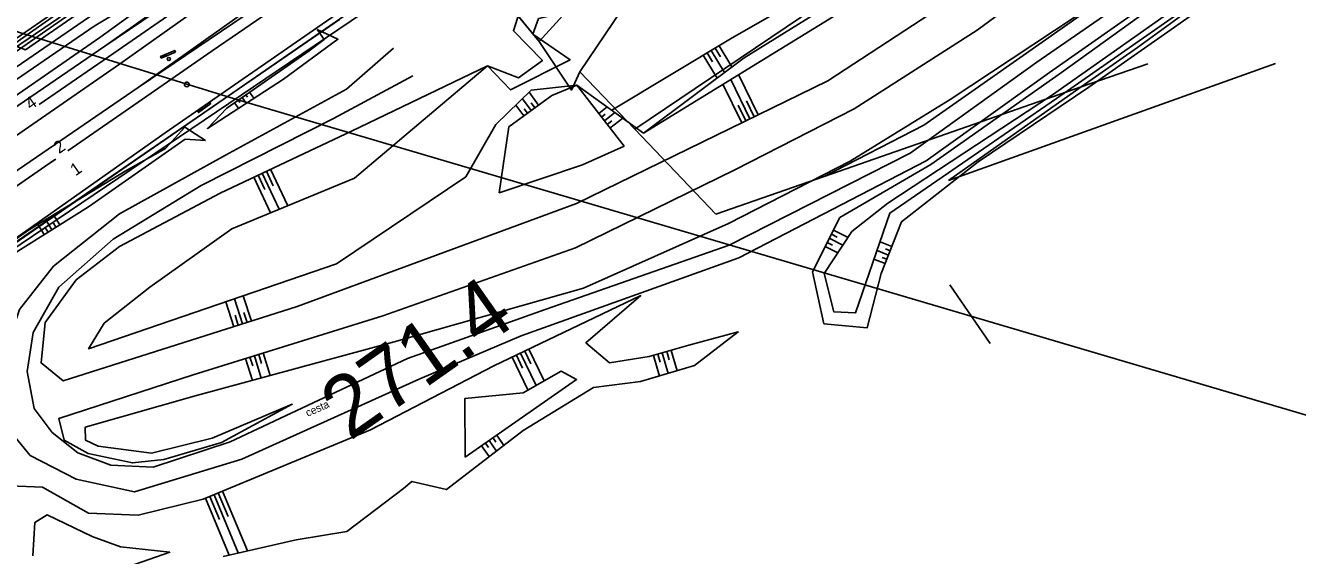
# Model space of a CAD drawing. Extents: x -469926 to -462499, y -1098642 to -1092733.
# Drawn here: x -468216 to -468008.8, y -1097436.3 to -1097349.9 of the extents above; entities that cross this region are included whole.
import ezdxf

# ---------------------------------------------------------------- set-up
doc = ezdxf.new("R2010")
doc.units = 0
for name, color, linetype in [('Vrstva 1', 7, 'Continuous'), ('Vrstva 10', 7, 'Continuous'), ('Vrstva 13', 7, 'Continuous'), ('Vrstva 14', 7, 'Continuous'), ('Vrstva 26', 7, 'Continuous'), ('Vrstva 4', 7, 'Continuous'), ('Vrstva 44', 7, 'Continuous'), ('Vrstva 48', 7, 'Continuous'), ('Vrstva 49', 7, 'Continuous'), ('Vrstva 51', 7, 'Continuous'), ('Vrstva 52', 7, 'Continuous'), ('Vrstva 6', 7, 'Continuous'), ('Vrstva 62', 7, 'Continuous'), ('Vrstva 7', 7, 'Continuous')]:
    doc.layers.add(name, color=color, linetype=linetype)

msp = doc.modelspace()

# ---------------------------------------------------------------- linework, layer by layer
at = {"layer": 'Vrstva 1'}
for p, q in [((-468125.68, -1097357.5), (-468108.01, -1097331.32)), ((-468034.85, -1097353.52), (-468008.98, -1097334.65)), ((-468069.67, -1097366.17), (-468040.01, -1097345.36)), ((-468044.01, -1097359.96), (-468034.85, -1097353.52)), ((-468065.66, -1097375.18), (-468012.38, -1097356.12)), ((-468044.01, -1097359.96), (-468033.17, -1097356.19)), ((-468085.91, -1097374.53), (-468069.67, -1097366.17)), ((-468058.87, -1097401.73), (-468065.43, -1097392.17)), ((-468058.87, -1097401.73), (-468065.43, -1097392.17))]:
    msp.add_line(p, q, dxfattribs=at)
for points in [[(-468217.47, -1097356.75), (-468204.68, -1097347.95), (-468182.85, -1097332.97), (-468156.21, -1097314.7), (-468129.9, -1097296.64), (-468099.54, -1097275.85), (-468079.05, -1097261.81), (-468045.03, -1097238.52), (-468020.97, -1097222.06), (-468000.84, -1097208.3), (-467980.52, -1097194.42), (-467966.8, -1097185.05), (-467953.06, -1097175.69), (-467941.5, -1097167.79), (-467933, -1097161.95), (-467914.31, -1097149.08), (-467898.21, -1097138.03), (-467875.88, -1097122.7)], [(-468213.72, -1097362.82), (-468201.59, -1097354.44), (-468178.9, -1097338.73), (-468152.42, -1097320.53), (-468125.8, -1097302.3), (-468095.58, -1097281.74), (-468074.84, -1097267.64), (-468041.01, -1097244.82), (-468016.71, -1097228.52), (-467994.16, -1097213.35), (-467982.24, -1097205.36), (-467973.25, -1097199.32)], [(-467983.86, -1097215.11), (-467991.34, -1097220.25), (-468007.43, -1097231.26), (-468020.12, -1097239.98), (-468031.65, -1097247.93), (-468043.82, -1097256.32), (-468056.57, -1097265.12), (-468077.9, -1097279.83), (-468090.25, -1097288.35), (-468105.61, -1097298.94), (-468120.96, -1097309.54), (-468147.49, -1097327.83), (-468162.68, -1097338.31), (-468181.28, -1097351.14), (-468185.56, -1097354.09), (-468196.92, -1097361.93), (-468209.08, -1097370.34)], [(-468211.05, -1097371.7), (-468212.64, -1097372.8), (-468228.53, -1097383.78), (-468245, -1097395.13), (-468261.22, -1097406.33), (-468272.33, -1097414.01), (-468288.12, -1097424.92), (-468295.53, -1097430.03), (-468311.91, -1097441.34), (-468324.17, -1097449.81), (-468337.89, -1097459.28), (-468352.27, -1097469.2), (-468367.9, -1097479.99), (-468381.07, -1097489.08), (-468400, -1097502.14)]]:
    msp.add_lwpolyline(points, dxfattribs=at)
at = {"layer": 'Vrstva 10'}
for points in [[(-467938.26, -1097219.13), (-467948.37, -1097233.82), (-467956.03, -1097244.83), (-467975.13, -1097257.25), (-468008.74, -1097264.44), (-468108.01, -1097331.32), (-468125.68, -1097357.5), (-468127.06, -1097360.48), (-468132.33, -1097352.54), (-468144.99, -1097337.05), (-468224.75, -1097390.95), (-468227.29, -1097398.76), (-468240.3, -1097417.64), (-468261.28, -1097436.1), (-468337.64, -1097509.52), (-468400, -1097531.78)], [(-468400, -1097479.22), (-468372.83, -1097460.47), (-468307.01, -1097414.83), (-468260.69, -1097382.72), (-468260.95, -1097376.67), (-468246.24, -1097366.61), (-468243.01, -1097348.53), (-468235.5, -1097346.29), (-468215.95, -1097353.92), (-468172.42, -1097323.77)], [(-468139.71, -1097405.39), (-468159.79, -1097415.77), (-468187.01, -1097427.09), (-468197.6, -1097429.7), (-468205.69, -1097429.37), (-468213.22, -1097425.14), (-468218.46, -1097424.94), (-468220.65, -1097432.76), (-468217.37, -1097444.54), (-468210.07, -1097459.29), (-468202.16, -1097475.01), (-468195.48, -1097487.56), (-468186.76, -1097498.5)], [(-468183.75, -1097436.41), (-468171.86, -1097433.69), (-468163.65, -1097432.33), (-468154.41, -1097425.34), (-468153.03, -1097424.2), (-468147.42, -1097425.52), (-468134.92, -1097415.93), (-468123.47, -1097408.88), (-468115.81, -1097407.95)], [(-468214.78, -1097436.33), (-468214.43, -1097430.88), (-468212.46, -1097429.62), (-468205.1, -1097433.14), (-468200.48, -1097434.85), (-468192.47, -1097435.74), (-468199.29, -1097438.11)]]:
    msp.add_lwpolyline(points, dxfattribs=at)
at = {"layer": 'Vrstva 13'}
for p, q in [((-468132.33, -1097352.54), (-468144.99, -1097337.05)), ((-468127.06, -1097360.48), (-468132.33, -1097352.54)), ((-468125.68, -1097357.5), (-468127.06, -1097360.48)), ((-468116.73, -1097366.86), (-468125.68, -1097357.5)), ((-468044.01, -1097359.96), (-468085.91, -1097374.53)), ((-468065.66, -1097375.18), (-468044.01, -1097359.96)), ((-468103.53, -1097380.65), (-468116.73, -1097366.86)), ((-468085.91, -1097374.53), (-468103.53, -1097380.65))]:
    msp.add_line(p, q, dxfattribs=at)
for points in [[(-468153.74, -1097404.19), (-468131.34, -1097396.18), (-468101.34, -1097385.71), (-468071.87, -1097370.73), (-468051.23, -1097355.9), (-468027.11, -1097339.21), (-468013.4, -1097329.09), (-467988.91, -1097306.52), (-467971.62, -1097287.33), (-467951.86, -1097261.84), (-467934.55, -1097233.96), (-467914.18, -1097200.4), (-467900, -1097180.6)], [(-467900, -1097183.72), (-467912.01, -1097201.74), (-467932.37, -1097235.8), (-467949.22, -1097262.45), (-467968.98, -1097288.16), (-467987.42, -1097308.1), (-468011.43, -1097330.06), (-468025.42, -1097340.91), (-468049.2, -1097357.58), (-468069.25, -1097371.97), (-468099.77, -1097387.8), (-468135.21, -1097400.51), (-468151.73, -1097407.51)], [(-468151.73, -1097407.51), (-468180.73, -1097420.55), (-468198.22, -1097425.91), (-468207.7, -1097423.82), (-468215.18, -1097419.95), (-468219.13, -1097415.21), (-468220.26, -1097408.92), (-468219.53, -1097403.87), (-468216.92, -1097396.2), (-468211.41, -1097389.17), (-468200.65, -1097380.64), (-468183.38, -1097371.09), (-468163.69, -1097360.34), (-468156.03, -1097353.66)], [(-468152.88, -1097358.15), (-468165.81, -1097365.1), (-468187.35, -1097375.99), (-468201.68, -1097384.73), (-468210.56, -1097392.59), (-468214.71, -1097399.94), (-468215.69, -1097406.31), (-468214.57, -1097412.31), (-468211.64, -1097416.22), (-468207.42, -1097419.55), (-468202.09, -1097421.53), (-468195.2, -1097421.9), (-468182.61, -1097417.75), (-468153.74, -1097404.19)]]:
    msp.add_lwpolyline(points, dxfattribs=at)
at = {"layer": 'Vrstva 14'}
msp.add_circle((-468192.62, -1097355.4), 0.25, dxfattribs=at)
at = {"layer": 'Vrstva 26'}
for p, q in [((-468193.26, -1097354.69), (-468193.42, -1097355.09)), ((-468193.03, -1097354.62), (-468193.18, -1097354.98)), ((-468192.93, -1097354.88), (-468193.04, -1097354.6)), ((-468193.75, -1097354.9), (-468193.87, -1097355.2)), ((-468193.51, -1097354.8), (-468193.67, -1097355.19)), ((-468192.93, -1097354.87), (-468192.93, -1097354.88)), ((-468192.93, -1097354.88), (-468192.93, -1097354.88)), ((-468187.8, -1097363.76), (-468187.85, -1097364.08)), ((-468187.59, -1097363.6), (-468187.66, -1097364.02)), ((-468187.38, -1097363.44), (-468187.44, -1097363.86)), ((-468187.17, -1097363.32), (-468187.23, -1097363.71)), ((-468187.01, -1097363.54), (-468187.18, -1097363.3)), ((-468187.01, -1097363.54), (-468187.01, -1097363.54)), ((-468187.01, -1097363.54), (-468187.01, -1097363.55))]:
    msp.add_line(p, q, dxfattribs=at)
for points in [[(-468252.91, -1097339.97), (-468181.93, -1097361.89), (-467998.17, -1097416.14)], [(-468191.54, -1097354.29), (-468193.85, -1097355.27), (-468193.96, -1097354.99), (-468191.66, -1097354.02), (-468191.54, -1097354.29)], [(-468185.8, -1097362.66), (-468187.81, -1097364.14), (-468187.99, -1097363.89), (-468185.97, -1097362.42), (-468185.8, -1097362.66)]]:
    msp.add_lwpolyline(points, dxfattribs=at)
for points in [[(-468193.96, -1097354.99), (-468193.04, -1097354.6), (-468192.93, -1097354.88), (-468193.85, -1097355.27)], [(-468187.99, -1097363.89), (-468187.18, -1097363.3), (-468187.01, -1097363.54), (-468187.81, -1097364.14)]]:
    msp.add_lwpolyline(points, close=True, dxfattribs=at)
at = {"layer": 'Vrstva 4'}
for p, q in [((-468101.57, -1097318.73), (-468132.33, -1097352.54)), ((-468054.39, -1097324.73), (-468116.73, -1097366.86))]:
    msp.add_line(p, q, dxfattribs=at)
at = {"layer": 'Vrstva 44'}
msp.add_line((-468221.43, -1097387.9), (-468164.81, -1097348.96), dxfattribs=at)
at = {"layer": 'Vrstva 48'}
for points in [[(-468105.57, -1097354.78), (-468103.33, -1097358.51)], [(-468104.93, -1097354.4), (-468104.05, -1097355.86)], [(-468104.29, -1097354.01), (-468102.12, -1097357.61)], [(-468103.65, -1097353.62), (-468102.79, -1097355.04)], [(-468103, -1097353.24), (-468100.91, -1097356.7)], [(-468097.97, -1097365.16), (-468101.1, -1097358.74)], [(-468096.62, -1097364.5), (-468099.82, -1097357.95)], [(-468179.46, -1097360.81), (-468178.78, -1097361.8)], [(-468132.4, -1097362.92), (-468133.94, -1097360.81)], [(-468099.32, -1097365.81), (-468102.38, -1097359.53)], [(-468181.93, -1097362.52), (-468181.29, -1097363.43)], [(-468181.31, -1097362.09), (-468181.05, -1097362.47)], [(-468180.7, -1097361.67), (-468180.04, -1097362.62)], [(-468180.08, -1097361.24), (-468179.81, -1097361.63)], [(-468134.82, -1097364.69), (-468136.11, -1097362.93)], [(-468133.61, -1097363.8), (-468135.03, -1097361.87)], [(-468133.01, -1097363.36), (-468133.6, -1097362.55)], [(-468098.65, -1097365.48), (-468099.88, -1097362.94)], [(-468097.3, -1097364.83), (-468098.56, -1097362.23)], [(-468134.22, -1097364.25), (-468134.76, -1097363.51)], [(-468122.61, -1097364.28), (-468121.24, -1097363.21)], [(-468122.15, -1097364.87), (-468121.53, -1097364.39)], [(-468121.69, -1097365.46), (-468119.97, -1097364.12)], [(-468120.77, -1097366.65), (-468118.7, -1097365.03)], [(-468121.23, -1097366.05), (-468120.47, -1097365.46)], [(-468176.06, -1097373.37), (-468173.26, -1097379.3)], [(-468178.77, -1097374.65), (-468176.04, -1097380.45)], [(-468178.09, -1097374.33), (-468176.99, -1097376.66)], [(-468177.41, -1097374.01), (-468174.65, -1097379.87)], [(-468176.73, -1097373.69), (-468175.62, -1097376.05)], [(-468211.66, -1097383.21), (-468212.67, -1097381.59)], [(-468210.39, -1097382.41), (-468211.39, -1097380.81)], [(-468212.93, -1097384), (-468213.95, -1097382.37)], [(-468212.29, -1097383.6), (-468212.7, -1097382.95)], [(-468211.02, -1097382.81), (-468211.42, -1097382.16)], [(-468084.38, -1097383.27), (-468082, -1097384.47)], [(-468085.39, -1097385.28), (-468084.53, -1097385.71)], [(-468085.05, -1097384.61), (-468082.83, -1097385.73)], [(-468084.71, -1097383.94), (-468083.79, -1097384.41)], [(-468074.88, -1097385.93), (-468076.79, -1097385.19)], [(-468085.73, -1097385.95), (-468083.66, -1097386.99)], [(-468075.42, -1097387.33), (-468077.28, -1097386.6)], [(-468075.69, -1097388.03), (-468076.42, -1097387.74)], [(-468075.15, -1097386.63), (-468075.9, -1097386.34)], [(-468075.97, -1097388.73), (-468077.77, -1097388.02)], [(-468179.18, -1097398.1), (-468180.49, -1097393.96)], [(-468182.04, -1097399.01), (-468183.33, -1097394.93)], [(-468180.61, -1097398.55), (-468181.91, -1097394.45)], [(-468181.32, -1097398.78), (-468181.84, -1097397.14)], [(-468179.89, -1097398.33), (-468180.42, -1097396.68)], [(-468180.12, -1097404.17), (-468179.01, -1097407.75)], [(-468179.41, -1097403.95), (-468178.96, -1097405.39)], [(-468178.69, -1097403.73), (-468177.56, -1097407.36)], [(-468177.98, -1097403.51), (-468177.52, -1097404.97)], [(-468177.26, -1097403.28), (-468176.12, -1097406.96)], [(-468136.69, -1097403.95), (-468134.13, -1097409.3)], [(-468136.01, -1097403.63), (-468135, -1097405.75)], [(-468135.34, -1097403.3), (-468132.82, -1097408.56)], [(-468134.66, -1097402.98), (-468133.66, -1097405.06)], [(-468133.98, -1097402.66), (-468131.51, -1097407.82)], [(-468113.69, -1097403.67), (-468112.73, -1097407.03)], [(-468112.97, -1097403.47), (-468112.58, -1097404.8)], [(-468112.25, -1097403.26), (-468111.29, -1097406.6)], [(-468111.52, -1097403.05), (-468111.14, -1097404.39)], [(-468110.8, -1097402.85), (-468109.85, -1097406.17)], [(-468139.21, -1097416.68), (-468138.05, -1097418.33)], [(-468141.67, -1097418.39), (-468140.44, -1097420.16)], [(-468141.05, -1097417.96), (-468140.57, -1097418.66)], [(-468140.44, -1097417.53), (-468139.24, -1097419.25)], [(-468139.82, -1097417.1), (-468139.35, -1097417.78)], [(-468186.64, -1097426.94), (-468182.79, -1097436.19)], [(-468185.95, -1097426.65), (-468184.39, -1097430.4)], [(-468185.25, -1097426.36), (-468181.31, -1097435.85)], [(-468184.56, -1097426.07), (-468182.96, -1097429.92)], [(-468183.87, -1097425.78), (-468179.82, -1097435.51)]]:
    msp.add_lwpolyline(points, dxfattribs=at)
at = {"layer": 'Vrstva 49'}
msp.add_lwpolyline([(-468285.12, -1097398.02), (-468236.03, -1097364.8), (-468149.03, -1097304.82)], dxfattribs=at)
at = {"layer": 'Vrstva 51'}
msp.add_line((-468222.32, -1097356.74), (-468098.57, -1097272.39), dxfattribs=at)
at = {"layer": 'Vrstva 52'}
msp.add_line((-468301.28, -1097443.15), (-468150.43, -1097338.96), dxfattribs=at)
at = {"layer": 'Vrstva 6'}
msp.add_lwpolyline([(-468400, -1097502.15), (-468351.6, -1097468.74), (-468324.17, -1097449.81), (-468299.65, -1097432.87), (-468272.33, -1097414.01), (-468253.23, -1097400.8), (-468225.39, -1097381.61), (-468211.24, -1097371.83)], dxfattribs=at)
msp.add_circle((-468189.7, -1097359.54), 0.375, dxfattribs=at)
at = {"layer": 'Vrstva 62'}
for points in [[(-467927.02, -1097153.21), (-467937.45, -1097161.11), (-467965.77, -1097180.05), (-467982.33, -1097190.74), (-467986.65, -1097195.32), (-468000.76, -1097204.42), (-468020.07, -1097217.35), (-468048.25, -1097236.9), (-468079.42, -1097257.96), (-468101.38, -1097272.51), (-468129.23, -1097292.51), (-468157.95, -1097311.94), (-468182.62, -1097328.06), (-468207.82, -1097345.96), (-468243.54, -1097370.99)], [(-468242.7, -1097371.65), (-468206.98, -1097346.84), (-468181.65, -1097329.61), (-468156.93, -1097312.69), (-468128.46, -1097292.79), (-468100.81, -1097273.67), (-468078.81, -1097258.91), (-468047.47, -1097237.32), (-468019.04, -1097218.2), (-468000.17, -1097205.75), (-467986.58, -1097196.49), (-467982.34, -1097191.21), (-467965.67, -1097180.66), (-467937.45, -1097161.11)], [(-468126.37, -1097386.18), (-468100.46, -1097373.44), (-468081, -1097363.54), (-468060.99, -1097350.72), (-468043.94, -1097338.13), (-468023.1, -1097321.92), (-468004.03, -1097304.5), (-467985.9, -1097283.11), (-467965.43, -1097255.8), (-467946.21, -1097225.73), (-467938.91, -1097217.52), (-467933.84, -1097216.24), (-467928.2, -1097207.32), (-467914.92, -1097188.94), (-467902.45, -1097168.82), (-467899.98, -1097167.08)], [(-467899.95, -1097172.57), (-467912.53, -1097192.78), (-467932.55, -1097225.87), (-467949.1, -1097251.95), (-467962.23, -1097270.27), (-467976.04, -1097287.11), (-467996.5, -1097308.36), (-468014.62, -1097326.07), (-468038.28, -1097344.06), (-468065.37, -1097362.03), (-468081.66, -1097372.07), (-468101.45, -1097382.2), (-468125.07, -1097392.7)], [(-468400, -1097489.41), (-468378.76, -1097474.43), (-468357.02, -1097459.59), (-468328.8, -1097440.09), (-468304.76, -1097423.44), (-468287.68, -1097411.57), (-468259.57, -1097392.14), (-468232.21, -1097373.22), (-468203.05, -1097353.32), (-468177.59, -1097335.32), (-468153.6, -1097318.96), (-468124.58, -1097298.78), (-468094.48, -1097278.33), (-468074.36, -1097264.92), (-468042.53, -1097243.44), (-468015.63, -1097225.26), (-467995.59, -1097211.75), (-467975.79, -1097198.75)], [(-468400, -1097509.91), (-468345.29, -1097472.63), (-468317.77, -1097453.44), (-468294.64, -1097437.62), (-468275.65, -1097424.61), (-468249.45, -1097406.45), (-468224.8, -1097389.69), (-468193.2, -1097367.43), (-468166.96, -1097349.25), (-468142.08, -1097332.08), (-468114.91, -1097313.44), (-468086.46, -1097293.85), (-468062.6, -1097277.59), (-468033.38, -1097257.2), (-468005.95, -1097238.38), (-467982.7, -1097222.39), (-467961.22, -1097208.02), (-467960.77, -1097206.96)], [(-468400, -1097493.32), (-468354.98, -1097462.61), (-468327.14, -1097443.17), (-468302.18, -1097426.47), (-468200.66, -1097356.24), (-468174.76, -1097337.86), (-468151.44, -1097322.16), (-468093.94, -1097282.89), (-468071.83, -1097267.69), (-468013.56, -1097228.96), (-467993.6, -1097215.54), (-467981.35, -1097207.81)], [(-468400, -1097499.74), (-468375.97, -1097482.8), (-468352.01, -1097466.41), (-468322.98, -1097446.61), (-468299.93, -1097430.1), (-468197.64, -1097360.05), (-468172.95, -1097342.49), (-468148.81, -1097325.61), (-468119.12, -1097305.14), (-468091.77, -1097286.33), (-468068.38, -1097269.87), (-468038.86, -1097250.05), (-468016.17, -1097233.84), (-467991.09, -1097217.13), (-467984.25, -1097212.51)], [(-468197.64, -1097360.05), (-468172.49, -1097343.03), (-468148.25, -1097326.18), (-468118.62, -1097305.62), (-468090.96, -1097286.8), (-468067.9, -1097270.56), (-468037.75, -1097249.92), (-468015.13, -1097234.44), (-467990.45, -1097217.61), (-467983.82, -1097213.23)], [(-467960.59, -1097226.27), (-467960.67, -1097236.52), (-467973.82, -1097256.9), (-467990.2, -1097278.82), (-468012.58, -1097303.51), (-468035.57, -1097324.54), (-468058.98, -1097341.72), (-468085.29, -1097358.97), (-468126.2, -1097378.92)], [(-468140.71, -1097356.54), (-468135.67, -1097358.46), (-468131.77, -1097355.66), (-468136.5, -1097350.82), (-468135.21, -1097346.84), (-468128.26, -1097344.99), (-468115.24, -1097334.88), (-468107.63, -1097327.71), (-468102.18, -1097320.65), (-468097.1, -1097314.83), (-468073.98, -1097298.3), (-468051.64, -1097283.02), (-468026.7, -1097265.36), (-468012.56, -1097256.78), (-468004.33, -1097252.63), (-467982.72, -1097248.81), (-467978.71, -1097248.27)], [(-467982.32, -1097252.76), (-467984.48, -1097250.76), (-468005.33, -1097254.65), (-468015.09, -1097260.57), (-468031.67, -1097270.79), (-468055.08, -1097287.61), (-468074.45, -1097302.2), (-468096.94, -1097318.23), (-468101.98, -1097327.09), (-468112.95, -1097336.48), (-468125.75, -1097347.34), (-468132.39, -1097348.82), (-468133.31, -1097351.38), (-468127.26, -1097355.53), (-468136.97, -1097360.45), (-468140.71, -1097356.54)], [(-467986.46, -1097252.91), (-467995.34, -1097254.39), (-468000.53, -1097258.54), (-467987.82, -1097254.7), (-468000.24, -1097270.78), (-468014.71, -1097287.29), (-468028.85, -1097301.83), (-468047.58, -1097316.45), (-468078.56, -1097339.13), (-468101.15, -1097352.12), (-468120.47, -1097363.76)], [(-468115.29, -1097367.46), (-468052.02, -1097328.55), (-468024.89, -1097304.98), (-468004.92, -1097282.18), (-467982.32, -1097252.76)], [(-468115.29, -1097367.46), (-468098.91, -1097355.21), (-468070.78, -1097337.72), (-468045.19, -1097319.54), (-468026.2, -1097303.35), (-468006.49, -1097281.28), (-467985.04, -1097254.41), (-467986.46, -1097252.91)], [(-468203.05, -1097353.32), (-468177.24, -1097335.83), (-468153.39, -1097319.41), (-468124.25, -1097299.37), (-468094.5, -1097279.02), (-468074.36, -1097264.92)], [(-467992.96, -1097314.28), (-468011.85, -1097331.9), (-468025.15, -1097341.66), (-468047.22, -1097357.58), (-468068.53, -1097372.6), (-468083.35, -1097381.22), (-468087.79, -1097390.06), (-468085.94, -1097398.51), (-468078.89, -1097399.19), (-468076.59, -1097390.32), (-468073.3, -1097381.91), (-468060.79, -1097372.15), (-468042.77, -1097359.98), (-468023.56, -1097346.55), (-468006.9, -1097334.01)], [(-468008.11, -1097333.2), (-468025.08, -1097345.83), (-468048.04, -1097361.86), (-468075.19, -1097380.51), (-468080.77, -1097396.77), (-468084.29, -1097396.6), (-468085.88, -1097390.35), (-468081.36, -1097383.5), (-468075.5, -1097378.88), (-468048.67, -1097361.27), (-468025.74, -1097344.99), (-468009.18, -1097332.11), (-467992.61, -1097317.07)], [(-468262.21, -1097389.75), (-468234.66, -1097370.54), (-468204.78, -1097350.06), (-468184.06, -1097337.51), (-468203.85, -1097351.91), (-468233.78, -1097372.6), (-468260.97, -1097390.99)], [(-468140.71, -1097356.54), (-468162.89, -1097367.17), (-468184.26, -1097377.23), (-468200.66, -1097385.96), (-468207.73, -1097391.39), (-468212.74, -1097398.3), (-468213.43, -1097404.9), (-468209.83, -1097407.83), (-468171.71, -1097395.73), (-468126.2, -1097378.92)], [(-468165.29, -1097388.75), (-468205.68, -1097402.58), (-468203.14, -1097398.44), (-468195.7, -1097392.54), (-468182.35, -1097383.05), (-468162.36, -1097374.8), (-468140.71, -1097356.54)], [(-468125.24, -1097372.64), (-468138.8, -1097377.19), (-468137.22, -1097366.45), (-468130.25, -1097361.34), (-468126.19, -1097359.68), (-468133.63, -1097360.51), (-468139.38, -1097366.1), (-468144.26, -1097374.58), (-468165.29, -1097388.75)], [(-468125.24, -1097372.64), (-468118.48, -1097369.59), (-468126.19, -1097359.68), (-468115.29, -1097367.46)], [(-468126.37, -1097386.18), (-468157.74, -1097397.22), (-468188.66, -1097406.82), (-468210.55, -1097413.96), (-468209.67, -1097417.47)], [(-468209.67, -1097417.47), (-468205.77, -1097419.64), (-468198.54, -1097421.17), (-468193.45, -1097420.62), (-468184.04, -1097417.84), (-468172.51, -1097411.62), (-468185.58, -1097417.16), (-468195.42, -1097419.59), (-468204.15, -1097418.45), (-468206.18, -1097417.49), (-468206.23, -1097415.38), (-468188.1, -1097410.23), (-468155.92, -1097401.46), (-468125.07, -1097392.7)], [(-468139.71, -1097405.39), (-468115.77, -1097393.93), (-468124.7, -1097401.61), (-468120.83, -1097404.91), (-468114.4, -1097403.87), (-468107.91, -1097402.02), (-468099.87, -1097399.86), (-468106.99, -1097405.31), (-468115.81, -1097407.95)]]:
    msp.add_lwpolyline(points, dxfattribs=at)
for points in [[(-468168.46, -1097350.6), (-468167.32, -1097352.23), (-468169.77, -1097354.07), (-468183.18, -1097363.39), (-468186.35, -1097366.71), (-468173.95, -1097358.67), (-468165.08, -1097352.19)], [(-468186.65, -1097368.7), (-468189.95, -1097368.45), (-468205.71, -1097379.48), (-468218.26, -1097387.34), (-468218.22, -1097389.42), (-468221.09, -1097391.21), (-468222.1, -1097390.52), (-468231.03, -1097396.75), (-468221.9, -1097389.13), (-468220.53, -1097390.04), (-468219.35, -1097389.02), (-468219.43, -1097386.06), (-468215.3, -1097383.2), (-468199.72, -1097373.69), (-468193.16, -1097369.97), (-468190.01, -1097366.49)], [(-468144.37, -1097420.27), (-468144.42, -1097410.7), (-468134.93, -1097409.75), (-468128.73, -1097406.26), (-468126.21, -1097407.62)]]:
    msp.add_lwpolyline(points, close=True, dxfattribs=at)

# ---------------------------------------------------------------- texts
at = {"layer": 'Vrstva 13'}
msp.add_text('cesta', height=1.25, rotation=23.9272, dxfattribs=at).set_placement((-468170.01, -1097413.69))
at = {"layer": 'Vrstva 7'}
for s, height, rotation, p in [('4', 2, 34.9764, (-468215.13, -1097363.78)), ('2', 2, 34.9764, (-468210.5, -1097370.92)), ('1', 2, 34.9764, (-468207.81, -1097374.53)), ('271.4', 9.998, 35.099, (-468163.16, -1097417.7))]:
    msp.add_text(s, height=height, rotation=rotation, dxfattribs=at).set_placement(p)

doc.saveas('drawing.dxf')
